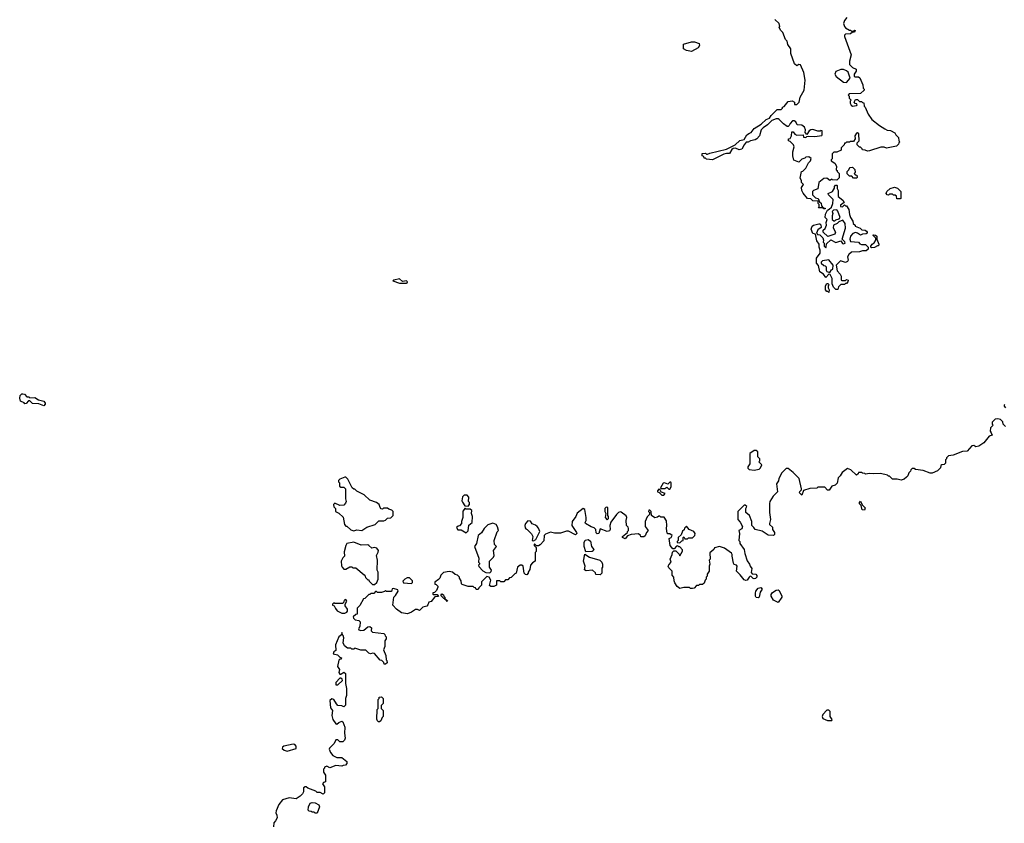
# Model space of a CAD drawing. Extents: x 1861455 to 2058065, y 200073 to 437907.
# Tile 423 of 574: x 2005902 to 2015812, y 329319 to 337404. Entities that reach past the tile are written whole.
import ezdxf

# ---------------------------------------------------------------- set-up
doc = ezdxf.new("R2010")
doc.units = 0

msp = doc.modelspace()

# ---------------------------------------------------------------- linework, layer by layer
at = {"layer": '0CON05XD'}
for points in [[(2014227.5, 337425), (2014203.6, 337396.4), (2014193.3, 337365), (2014202.5, 337335), (2014215, 337322.5), (2014255, 337300), (2014265, 337300), (2014275, 337290), (2014295, 337290), (2014305, 337300), (2014310, 337295), (2014305, 337280), (2014285, 337280), (2014265, 337262.5), (2014213, 337257), (2014203, 337247), (2014202.5, 337235), (2014269.3, 337049.3), (2014252.5, 336985), (2014253, 336953), (2014285, 336922.5), (2014320, 336905), (2014320, 336885), (2014300, 336855), (2014300, 336835), (2014308.3, 336828.3), (2014345, 336827.5), (2014359.3, 336819.3), (2014387, 336747), (2014390, 336715), (2014400, 336705), (2014400, 336695), (2014365, 336660), (2014251.7, 336658.3), (2014240, 336645), (2014250, 336635), (2014250, 336615), (2014270, 336595), (2014260, 336585), (2014260, 336565), (2014270, 336545), (2014285, 336532.5), (2014325, 336540), (2014330, 336545), (2014328.3, 336558.3), (2014311.7, 336561.7), (2014300, 336575), (2014315, 336600), (2014335, 336600), (2014355, 336580), (2014375, 336580), (2014385, 336570), (2014398.3, 336568.3), (2014400, 336535), (2014410, 336525), (2014440, 336455), (2014480, 336400), (2014555, 336340), (2014610, 336305), (2014633, 336293), (2014665, 336287.5), (2014710, 336265), (2014720, 336245), (2014748.3, 336218.3), (2014750, 336185), (2014760, 336175), (2014750, 336165), (2014748.3, 336151.7), (2014727, 336133), (2014625, 336112.5), (2014601.7, 336121.7), (2014568.3, 336121.7), (2014455, 336083.3), (2014435, 336082.5), (2014411.7, 336091.7), (2014383, 336093), (2014380, 336105), (2014365, 336120), (2014355, 336120), (2014330, 336145), (2014330, 336165), (2014350, 336185), (2014348.8, 336255), (2014335, 336264), (2014325, 336262), (2014306, 336235), (2014310, 336205), (2014295, 336180), (2014263, 336177), (2014255, 336170), (2014225, 336170), (2014215, 336160), (2014205, 336160), (2014200, 336145), (2014170, 336115), (2014168.3, 336091.7), (2014125, 336070), (2014095, 336070), (2014080, 336055), (2014080, 336005), (2014070, 335995), (2014070, 335985), (2014105, 335960), (2014121.7, 335931.7), (2014120, 335895), (2014130, 335885), (2014130, 335875), (2014150, 335855), (2014148.3, 335811.7), (2014125, 335790), (2014082.5, 335792.5), (2014075, 335800), (2014055, 335787.5), (2014025, 335808.8), (2013994.3, 335805.7), (2013943.9, 335766.1), (2013936.4, 335703.6), (2013890, 335685), (2013880, 335675), (2013881.7, 335641.7), (2013911.7, 335611.7), (2013940, 335605), (2013951.7, 335571.7), (2013967, 335557), (2013971.7, 335531.7), (2013990, 335510), (2014008.3, 335508.3), (2014008.3, 335501.7), (2013995, 335500), (2013990, 335510), (2013941.7, 335511.7), (2013950, 335525), (2013950, 335545), (2013940, 335555), (2013938.3, 335578.3), (2013885, 335580), (2013865, 335600), (2013830, 335605), (2013787, 335657), (2013772.5, 335685), (2013770, 335715), (2013790, 335745), (2013770, 335765), (2013770, 335785), (2013758.3, 335808.3), (2013770, 335875), (2013785, 335880), (2013815, 335910), (2013842.5, 335965), (2013862.5, 335985), (2013867, 336007), (2013845, 336022.5), (2013815, 336020), (2013805, 336010), (2013775, 336000), (2013745, 335970), (2013695, 335990), (2013682.5, 336035), (2013682.5, 336075), (2013696.4, 336126.4), (2013690, 336145), (2013655, 336180), (2013640, 336185), (2013640, 336205), (2013655, 336210), (2013670, 336235), (2013673, 336277), (2013687, 336277), (2013703.6, 336253.6), (2013725, 336243.3), (2013787, 336247), (2013791.7, 336221.7), (2013815, 336220), (2013825, 336230), (2013838.3, 336231.7), (2013905, 336230), (2013975, 336240), (2013980, 336245), (2013980, 336285), (2013965, 336290), (2013958.3, 336281.7), (2013935, 336281.2), (2013885, 336297.5), (2013864.2, 336295.8), (2013847.5, 336285), (2013825, 336250), (2013808.3, 336268.3), (2013810, 336295), (2013802.5, 336322.5), (2013775, 336342.5), (2013726.4, 336346.4), (2013712.5, 336375), (2013697, 336387), (2013680, 336385), (2013655, 336360), (2013645, 336340), (2013635, 336330), (2013625, 336330), (2013590, 336355), (2013545, 336400), (2013535, 336406.7), (2013515, 336406.7), (2013471.7, 336388.3), (2013430, 336345), (2013385, 336317.5), (2013363.6, 336296.4), (2013347.5, 336235), (2013322.5, 336205), (2013305, 336193.8), (2013255.9, 336184.1), (2013235, 336170), (2013215, 336170), (2013193.9, 336146.1), (2013168.8, 336101.2), (2013145, 336093.8), (2013105, 336110), (2013083, 336107), (2013070.7, 336099.3), (2013045, 336057.5), (2013015, 336058.8), (2012988.3, 336051.7), (2012875, 335993.3), (2012815, 336000), (2012805, 336010), (2012791.7, 336011.7), (2012788.3, 336028.3), (2012770, 336035), (2012771.7, 336058.3), (2012805, 336060), (2012815, 336050), (2012825, 336050), (2012848.3, 336061.7), (2013015, 336100), (2013103.6, 336146.4), (2013151.7, 336188.3), (2013195, 336200), (2013220, 336245), (2013247.7, 336262.3), (2013265, 336270), (2013295, 336307.5), (2013366.1, 336353.9), (2013415, 336400), (2013448.3, 336411.7), (2013465, 336440), (2013525, 336500), (2013565, 336500), (2013580, 336515), (2013580, 336525), (2013595, 336530), (2013635, 336580), (2013677, 336587), (2013700, 336575), (2013701.7, 336551.7), (2013725, 336550), (2013746.7, 336575), (2013756.7, 336625), (2013796.7, 336695), (2013807.5, 336795), (2013793.9, 336873.9), (2013759.2, 336949.2), (2013745, 336953.3), (2013725, 336940), (2013699.3, 336959.3), (2013663.8, 337065), (2013661.7, 337111.7), (2013632.5, 337155), (2013627, 337187), (2013610, 337205), (2013582.5, 337275), (2013563.9, 337293.9), (2013547.5, 337325), (2013552.5, 337335), (2013547.5, 337365), (2013503.3, 337405)], [(2012665, 337082.5), (2012613, 337093), (2012581.7, 337111.7), (2012581.7, 337158.3), (2012665, 337182.5), (2012695, 337182.5), (2012740, 337165), (2012742.5, 337145), (2012729.3, 337120.7), (2012665, 337082.5)], [(2014225, 336772.5), (2014260, 336815), (2014240, 336875), (2014225, 336890), (2014193, 336903), (2014165, 336903.8), (2014117, 336883), (2014107.5, 336855), (2014120.7, 336830.7), (2014195, 336773.8), (2014225, 336772.5)], [(2014325, 335810), (2014295, 335810), (2014278.3, 335828.3), (2014255, 335830), (2014231.7, 335851.7), (2014230, 335875), (2014248.3, 335891.7), (2014250, 335905), (2014261.7, 335918.3), (2014285, 335920), (2014308.3, 335898.3), (2014310, 335865), (2014300, 335855), (2014311.7, 335841.7), (2014328.3, 335838.3), (2014330, 335815), (2014325, 335810)], [(2014135, 334690), (2014115, 334690), (2014091.7, 334711.7), (2014080, 334745), (2014079.7, 334799.7), (2014059.3, 334839.3), (2014045, 334842.5), (2014015, 334810), (2013993, 334843), (2013956.4, 334866.4), (2013941.7, 334931.7), (2013923, 334953), (2013920, 335005), (2013960, 335055), (2013960, 335085), (2013947.5, 335115), (2013947, 335147), (2013925, 335180), (2013910, 335245), (2013883.6, 335253.6), (2013867.5, 335295), (2013877.5, 335325), (2013893, 335337), (2013945, 335350), (2013955, 335350), (2013965, 335340), (2013967, 335313), (2013935, 335290), (2013920, 335255), (2013932.5, 335242.5), (2013955, 335240), (2013985, 335210), (2013992.5, 335185), (2013990, 335165), (2014000, 335155), (2014000, 335125), (2014015, 335110), (2014020, 335115), (2014021.7, 335148.3), (2014065, 335187.5), (2014115, 335162), (2014165, 335180), (2014185, 335152.5), (2014195, 335147.5), (2014210, 335155), (2014208.3, 335168.3), (2014180, 335195), (2014212.5, 335305), (2014210, 335355), (2014187, 335387), (2014145, 335370), (2014130, 335355), (2014092.5, 335335), (2014090.7, 335310.7), (2014113.3, 335265), (2014105, 335247.5), (2014035, 335222.5), (2013990, 335265), (2013990, 335285), (2014008.3, 335301.7), (2014021.2, 335335), (2014017.5, 335365), (2014027.5, 335395), (2014010, 335415), (2014013, 335447), (2014031.7, 335488.3), (2014048.3, 335498.3), (2014072.5, 335517.5), (2014087.5, 335555), (2014090, 335595), (2014041.7, 335641.7), (2014040, 335655), (2014083, 335677), (2014101.7, 335708.3), (2014103, 335727), (2014111.7, 335738.3), (2014125, 335740), (2014130, 335735), (2014130, 335705), (2014140, 335685), (2014140, 335625), (2014188.3, 335588.3), (2014200, 335565), (2014163.6, 335536.4), (2014162.5, 335525), (2014185, 335522.5), (2014205, 335540), (2014215, 335530), (2014225, 335530), (2014247.5, 335495), (2014252.5, 335445), (2014263, 335413), (2014287, 335377), (2014290, 335355), (2014310, 335335), (2014310, 335325), (2014360, 335305), (2014378.3, 335288.3), (2014410, 335285), (2014426.4, 335276.4), (2014430, 335265), (2014430, 335255), (2014421.7, 335248.3), (2014385, 335246.7), (2014365, 335237.5), (2014335, 335257.5), (2014315, 335262.5), (2014287.5, 335252.5), (2014263.9, 335226.1), (2014256.7, 335195), (2014265, 335172.5), (2014345, 335166.2), (2014358.6, 335148.6), (2014375, 335140.8), (2014415, 335143.3), (2014440, 335115), (2014440, 335095), (2014421.7, 335078.3), (2014385, 335077.5), (2014353, 335067), (2014273.3, 335066.7), (2014247, 335043), (2014233, 335017), (2014240, 334985), (2014235, 334970), (2014215, 334962.5), (2014163, 334977), (2014120, 334935), (2014128.3, 334878.3), (2014160, 334845), (2014170, 334825), (2014170, 334785), (2014175, 334780), (2014215, 334780), (2014225, 334790), (2014240, 334785), (2014237.5, 334765), (2014225, 334750), (2014215, 334750), (2014205, 334740), (2014165, 334740), (2014143, 334717), (2014135, 334690)], [(2014765, 335600), (2014731.7, 335601.7), (2014728.3, 335628.3), (2014715, 335640), (2014695, 335640), (2014685, 335650), (2014655, 335650), (2014645, 335640), (2014631.7, 335641.7), (2014622.5, 335655), (2014630, 335675), (2014663, 335707), (2014705, 335717.5), (2014738.3, 335708.3), (2014770, 335675), (2014770, 335605), (2014765, 335600)], [(2014105, 335380), (2014115, 335390), (2014148.3, 335401.7), (2014160, 335415), (2014137, 335477), (2014125, 335490), (2014093, 335487), (2014080, 335475), (2014087.5, 335455), (2014078.3, 335431.7), (2014080, 335395), (2014095, 335380), (2014105, 335380)], [(2014475, 335110), (2014470, 335115), (2014470, 335125), (2014483.3, 335145), (2014501.7, 335158.3), (2014520, 335185), (2014520, 335205), (2014490, 335235), (2014495, 335240), (2014517, 335237), (2014530, 335225), (2014530, 335195), (2014550, 335145), (2014545, 335130), (2014535, 335130), (2014505, 335112.5), (2014475, 335110)], [(2014055, 334860), (2014073.6, 334886.4), (2014087.5, 334895), (2014090, 334935), (2014045, 334987.5), (2013981.7, 334978.3), (2013970, 334965), (2013970, 334955), (2013995, 334930), (2014008.3, 334928.3), (2014017.5, 334917.5), (2014017.5, 334885), (2014025, 334870), (2014055, 334860)], [(2009795, 334752.9), (2009803.6, 334756.4), (2009804, 334765), (2009795, 334777.5), (2009755, 334769.2), (2009723.7, 334796.3), (2009666.7, 334785), (2009656.2, 334775), (2009725, 334753.8), (2009795, 334752.9)], [(2014045, 334660), (2014035, 334670), (2014025, 334670), (2014012.5, 334685), (2014012.5, 334725), (2014025, 334750), (2014035, 334750), (2014047.5, 334735), (2014040, 334725), (2014040, 334705), (2014050, 334685), (2014045, 334660)], [(2006145, 333520), (2006095, 333540), (2006033, 333543), (2006005, 333570), (2005991.7, 333568.3), (2005968.3, 333541.7), (2005955, 333540), (2005948.3, 333548.3), (2005910, 333565), (2005902.5, 333595), (2005908.3, 333621.7), (2005925, 333640), (2005935, 333640), (2005950, 333635), (2005975, 333610), (2005995, 333610), (2006005, 333600), (2006055, 333602.5), (2006090.5, 333580.5), (2006145, 333566.2), (2006160, 333545), (2006160, 333535), (2006145, 333520)], [(2015818.3, 333531.7), (2015810, 333525), (2015810, 333515), (2015825, 333500)], [(2015825, 333310), (2015800, 333335), (2015798.3, 333358.3), (2015775, 333380), (2015745, 333387.5), (2015720, 333385), (2015690, 333355), (2015690, 333335), (2015700, 333325), (2015673, 333297), (2015670, 333265), (2015678.3, 333248.3), (2015690, 333225), (2015660, 333215), (2015605, 333147.5), (2015556.1, 333113.9), (2015525, 333107.5), (2015505, 333120), (2015485, 333116.7), (2015437, 333063), (2015390.7, 333059.3), (2015297, 333023), (2015250, 333015), (2015230, 332995), (2015230, 332985), (2015220, 332975), (2015218.3, 332941.7), (2015205, 332930), (2015183, 332927), (2015171.7, 332918.3), (2015170, 332895), (2015140, 332865), (2015085, 332842.5), (2015065, 332842.5), (2014995, 332867.5), (2014918.3, 332878.3), (2014905, 332887.5), (2014883, 332887), (2014870, 332875), (2014868.3, 332861.7), (2014850, 332845), (2014840, 332815), (2014828.3, 332801.7), (2014805, 332780), (2014775, 332772.5), (2014735, 332782.5), (2014685, 332780), (2014655, 332810), (2014645, 332810), (2014635, 332820), (2014565, 332837.5), (2014495, 332833.3), (2014455, 332837.5), (2014415, 332830), (2014407, 332837), (2014385, 332840), (2014375, 332850), (2014345, 332850), (2014340, 332835), (2014325, 332820), (2014266.1, 332876.1), (2014235, 332887.5), (2014180.7, 332849.3), (2014160, 332815), (2014140, 332795), (2014128.3, 332741.7), (2014108.3, 332721.7), (2014075, 332710), (2014048.3, 332671.7), (2014031.7, 332671.7), (2014005, 332700), (2013935, 332700), (2013925, 332690), (2013855, 332687.5), (2013791.7, 332668.3), (2013775, 332620), (2013750, 332645), (2013753, 332657), (2013770, 332675), (2013770, 332685), (2013746.4, 332786.4), (2013686.7, 332846.7), (2013635, 332890), (2013615, 332890), (2013573.6, 332846.4), (2013543, 332787), (2013540, 332765), (2013517.5, 332735), (2013530, 332655), (2013485, 332610), (2013453, 332557), (2013447.5, 332535), (2013447.5, 332445), (2013460, 332375), (2013447.5, 332335), (2013450, 332325), (2013478.3, 332298.3), (2013480, 332275), (2013500, 332245), (2013500, 332225), (2013490, 332215), (2013435, 332217.5), (2013375, 332257.5), (2013303.6, 332273.6), (2013292.5, 332295), (2013270, 332315), (2013272.5, 332355), (2013247.5, 332415), (2013210, 332445), (2013210, 332485), (2013220, 332505), (2013205, 332520), (2013195, 332520), (2013130, 332455), (2013130, 332375), (2013155, 332350), (2013177.5, 332305), (2013169.3, 332280.7), (2013140, 332265), (2013147.5, 332235), (2013140, 332165), (2013150, 332155), (2013150, 332135), (2013193.6, 332073.6), (2013200, 332035), (2013225, 331960), (2013247, 331927), (2013252.5, 331905), (2013271.7, 331881.7), (2013263.3, 331843.3), (2013275, 331827.5), (2013310, 331825), (2013321.7, 331811.7), (2013320, 331795), (2013308.3, 331781.7), (2013295, 331780), (2013285, 331782.5), (2013265, 331803.3), (2013255, 331804), (2013243.2, 331796.8), (2013225, 331764), (2013211.4, 331761.4), (2013195, 331770), (2013155, 331820), (2013116.7, 331855), (2013122, 331905), (2013117.1, 331917.1), (2013094.3, 331924.3), (2013086, 331935), (2013074.2, 332005.8), (2013073.8, 332025), (2013065.7, 332035.7), (2012995, 332088.8), (2012945, 332102.5), (2012895, 332090), (2012890, 332075), (2012848.3, 332041.7), (2012850, 331975), (2012842.5, 331965), (2012847.5, 331925), (2012840, 331905), (2012840, 331855), (2012823, 331827), (2012820, 331805), (2012810, 331795), (2012810, 331775), (2012800, 331765), (2012790, 331735), (2012775, 331720), (2012745, 331720), (2012735, 331710), (2012715, 331710), (2012690, 331685), (2012675, 331680), (2012653, 331683), (2012645, 331690), (2012585, 331690), (2012545, 331682.5), (2012520.7, 331700.7), (2012495, 331740), (2012488.3, 331758.3), (2012487, 331797), (2012470, 331815), (2012470, 331855), (2012435, 331890), (2012430, 331905), (2012435, 331920), (2012460, 331945), (2012450, 331975), (2012470, 332025), (2012471.7, 332048.3), (2012485, 332060), (2012505, 332060), (2012538.3, 332028.3), (2012545, 332010), (2012571.7, 332058.3), (2012571.7, 332071.7), (2012545, 332100), (2012535, 332100), (2012525, 332110), (2012511.7, 332108.3), (2012488.3, 332081.7), (2012475, 332080), (2012447.5, 332115), (2012440, 332185), (2012460, 332195), (2012470, 332215), (2012445, 332232.5), (2012425, 332230), (2012418.3, 332238.3), (2012411.2, 332285), (2012416.2, 332315), (2012411.7, 332361.7), (2012388.3, 332398.3), (2012355, 332400), (2012345, 332410), (2012335, 332410), (2012321.7, 332398.3), (2012295, 332392.5), (2012260, 332415), (2012257.5, 332455), (2012245, 332470), (2012235, 332470), (2012232.5, 332455), (2012240, 332445), (2012240, 332425), (2012216.4, 332403.6), (2012196.7, 332355), (2012196.7, 332305), (2012227.5, 332265), (2012210, 332245), (2012198.3, 332211.7), (2012185, 332200), (2012155, 332200), (2012150, 332215), (2012131.7, 332231.7), (2012056.1, 332223.9)], [(2013295, 332872.5), (2013345, 332882.5), (2013357.5, 332895), (2013370, 332925), (2013340, 332955), (2013350, 332965), (2013350, 332985), (2013330, 333005), (2013330, 333055), (2013315, 333070), (2013295, 333070), (2013251.7, 333038.3), (2013250, 332935), (2013230, 332905), (2013231.7, 332891.7), (2013245, 332880), (2013295, 332872.5)], [(2009265, 332262.5), (2009295, 332270), (2009345, 332263.3), (2009395, 332297.5), (2009480, 332325), (2009518.3, 332361.7), (2009567, 332363), (2009585, 332370), (2009605, 332390), (2009638.3, 332391.7), (2009660, 332415), (2009660, 332455), (2009648.3, 332468.3), (2009618.3, 332478.3), (2009605, 332490), (2009565, 332490), (2009555, 332480), (2009541.7, 332481.7), (2009530, 332495), (2009520, 332525), (2009495, 332547.5), (2009425, 332570), (2009370, 332625), (2009295, 332660), (2009275, 332680), (2009265, 332680), (2009250, 332695), (2009205, 332782.5), (2009185, 332800), (2009175, 332800), (2009125, 332780), (2009111.7, 332768.3), (2009110, 332755), (2009120, 332745), (2009121.7, 332711.7), (2009135, 332700), (2009165, 332700), (2009180, 332685), (2009180, 332585), (2009187.5, 332555), (2009181.7, 332538.3), (2009165, 332520), (2009125, 332517.5), (2009075, 332540), (2009060, 332525), (2009063, 332503), (2009080, 332485), (2009080, 332455), (2009115, 332440), (2009158.3, 332398.3), (2009170, 332325), (2009185, 332310), (2009195, 332310), (2009235, 332270), (2009265, 332262.5)], [(2012385, 332620), (2012398.3, 332638.3), (2012361.7, 332651.7), (2012350, 332665), (2012348.3, 332678.3), (2012335, 332680), (2012320, 332665), (2012320, 332655), (2012338.3, 332648.3), (2012365, 332620), (2012385, 332620)], [(2012445, 332680), (2012460, 332705), (2012460, 332745), (2012455, 332750), (2012445, 332750), (2012425, 332730), (2012393, 332743), (2012379.3, 332740.7), (2012350, 332695), (2012358.3, 332688.3), (2012395, 332686.7), (2012415, 332700), (2012435, 332680), (2012445, 332680)], [(2010415, 332510), (2010430, 332525), (2010430, 332545), (2010420, 332555), (2010421.7, 332601.7), (2010405, 332620), (2010375, 332620), (2010360, 332605), (2010352.5, 332565), (2010358.3, 332548.3), (2010381.7, 332511.7), (2010415, 332510)], [(2014405, 332470), (2014381.7, 332471.7), (2014370, 332515), (2014353, 332533), (2014353, 332547), (2014365, 332560), (2014381.7, 332521.7), (2014411.7, 332491.7), (2014405, 332470)], [(2012056.1, 332223.9), (2012018.8, 332211.2), (2011995, 332182.5), (2011970, 332195), (2011970, 332205), (2012020, 332245), (2012020, 332255), (2012030, 332265), (2012030, 332285), (2012025, 332300), (2012010, 332315), (2012007.5, 332365), (2012012.5, 332395), (2012005, 332412.5), (2011955, 332450), (2011945, 332451.2), (2011927.5, 332445), (2011907.5, 332425), (2011851.2, 332348.8), (2011842, 332315), (2011846.7, 332275), (2011839.3, 332260.7), (2011813.6, 332253.6), (2011745, 332280), (2011730, 332235), (2011713, 332233), (2011703, 332243), (2011700, 332275), (2011683, 332293), (2011653, 332303), (2011597.5, 332335), (2011593.3, 332345), (2011603, 332367), (2011603.3, 332395), (2011590, 332475), (2011575, 332487.5), (2011511.7, 332438.3), (2011500, 332405), (2011463, 332357), (2011460, 332315), (2011507.5, 332245), (2011510, 332235), (2011497.5, 332222.5), (2011425, 332257.5), (2011405, 332257.5), (2011345, 332236.7), (2011285, 332237.5), (2011245, 332246.7), (2011193.3, 332226.7), (2011182.5, 332215), (2011178.3, 332161.7), (2011139.3, 332120.7), (2011125, 332110), (2011105, 332110), (2011085, 332130), (2011080, 332125), (2011080, 332115), (2011100, 332095), (2011100, 332055), (2011090, 332045), (2011090, 331955), (2011065, 331940), (2011043, 331917), (2011037, 331873), (2011020, 331845), (2011020, 331835), (2011005, 331820), (2010991.7, 331821.7), (2010980, 331835), (2010970, 331905), (2010957, 331917), (2010940, 331915), (2010913, 331897), (2010900, 331835), (2010885, 331830), (2010848.3, 331791.7), (2010831.7, 331788.3), (2010815, 331770), (2010793, 331767), (2010775, 331750), (2010745, 331750), (2010735, 331760), (2010701.7, 331758.3), (2010700, 331715), (2010675, 331700), (2010645, 331700), (2010631.7, 331711.7), (2010642.5, 331765), (2010626.4, 331796.4), (2010605, 331802.5), (2010551.7, 331748.3), (2010550, 331715), (2010521.7, 331688.3), (2010515, 331670), (2010495, 331670), (2010488.3, 331688.3), (2010475, 331690), (2010465, 331700), (2010415, 331700), (2010355, 331720), (2010348.3, 331728.3), (2010347, 331757), (2010330, 331785), (2010330, 331795), (2010310, 331815), (2010285, 331822.5), (2010257, 331847), (2010225, 331852.5), (2010168.3, 331841.7), (2010140, 331815), (2010130, 331785), (2010118.3, 331771.7), (2010080, 331745), (2010080, 331725), (2010095, 331720), (2010110, 331705), (2010110, 331695), (2010098.3, 331661.7), (2010078.3, 331641.7), (2010061.7, 331638.3), (2010060, 331625), (2010065, 331620), (2010105, 331620), (2010118.3, 331601.7), (2010081.7, 331598.3), (2010045, 331550), (2010020, 331545), (2010011.7, 331518.3), (2010000, 331505), (2009960, 331495), (2009925, 331460), (2009905, 331470), (2009885, 331470), (2009846.1, 331443.9), (2009805, 331427.5), (2009745, 331436.7), (2009693.3, 331475), (2009657.5, 331515), (2009667.5, 331595), (2009685, 331612.5), (2009710, 331655), (2009707, 331667), (2009665, 331680), (2009651.7, 331678.3), (2009645, 331650), (2009595, 331650), (2009585, 331660), (2009575, 331650), (2009545, 331640), (2009505, 331640), (2009495, 331650), (2009485, 331650), (2009465, 331630), (2009435, 331630), (2009425, 331620), (2009415, 331620), (2009375, 331580), (2009363.6, 331576.4), (2009325, 331510), (2009300, 331485), (2009298.3, 331421.7), (2009285, 331420), (2009260, 331395), (2009261.7, 331381.7), (2009280, 331365), (2009315, 331360), (2009330, 331345), (2009325, 331300), (2009311.2, 331275), (2009314, 331265), (2009335, 331258.1), (2009365, 331261.4), (2009405, 331294.2), (2009425, 331297.5), (2009442.5, 331285), (2009440.6, 331255), (2009453.6, 331243.6), (2009567.5, 331227.5), (2009578.3, 331218.3), (2009580, 331205), (2009590, 331195), (2009590, 331175), (2009577.5, 331155), (2009577, 331097), (2009563.3, 331065), (2009587, 331007), (2009590, 330965), (2009597, 330957), (2009600, 330935), (2009585, 330920), (2009571.7, 330921.7), (2009568.3, 330938.3), (2009548.3, 330958.3), (2009531.7, 330961.7), (2009475, 331027.5), (2009455, 331030), (2009433, 331023), (2009415, 331030), (2009385, 331060), (2009335, 331060), (2009275, 331080), (2009265, 331070), (2009245, 331070), (2009235, 331080), (2009201.7, 331081.7), (2009172.5, 331105), (2009157.5, 331135), (2009165.9, 331185.9), (2009158.3, 331208.3), (2009150, 331215), (2009145, 331240), (2009140, 331215), (2009115.9, 331194.1), (2009081.2, 331115), (2009083.6, 331056.4), (2009065, 331043.3), (2009056.7, 331025), (2009102.5, 331012.5), (2009125, 330990), (2009140, 330985), (2009138.3, 330971.7), (2009125, 330970), (2009115, 330960), (2009100.8, 330895), (2009120, 330865), (2009113, 330837), (2009125, 330820), (2009135, 330820), (2009165, 330840), (2009180, 330825), (2009180, 330725), (2009192.5, 330675), (2009192.5, 330605), (2009182.5, 330575), (2009181.7, 330508.3), (2009165, 330490), (2009145, 330502), (2009102.7, 330502.7), (2009092, 330522), (2009065, 330566), (2009045, 330570.6), (2009022.9, 330555), (2009032.1, 330482.1), (2009050.8, 330455), (2009042.5, 330405), (2009053.1, 330365), (2009085, 330321.2), (2009095, 330316.7), (2009115, 330333.8), (2009145, 330346.7), (2009155, 330340), (2009173.3, 330285), (2009170, 330225), (2009176.7, 330175), (2009170, 330155), (2009155, 330140), (2009125, 330140), (2009105, 330160), (2009085, 330160), (2009068.3, 330121.7), (2009020, 330075), (2009017.5, 330065), (2009031.7, 330031.7), (2009055, 330002.5), (2009095, 329980), (2009145, 329980), (2009195, 329940), (2009195, 329920), (2009180, 329905), (2009158.3, 329901.7), (2009145, 329892.5), (2009085, 329900), (2009025, 329877.5), (2008995, 329892.5), (2008970, 329885), (2008970, 329875), (2008960, 329865), (2008960, 329835), (2008980, 329805), (2008980, 329735), (2008961.7, 329728.3), (2008950, 329715), (2008970, 329685), (2008970, 329625), (2008958.3, 329611.7), (2008925, 329630), (2008895, 329630), (2008881.7, 329641.7), (2008803, 329673), (2008787, 329687), (2008775, 329687.5), (2008757.5, 329675), (2008757.5, 329635), (2008747.5, 329615), (2008726.4, 329593.6), (2008685, 329566.7), (2008615, 329576.7), (2008547.5, 329555), (2008511.7, 329508.3), (2008482.5, 329445), (2008480, 329425), (2008491.7, 329401.7), (2008492.5, 329375), (2008477, 329343), (2008460, 329325), (2008457, 329283)], [(2010395, 332240), (2010415, 332260), (2010423, 332317), (2010456.7, 332345), (2010460, 332405), (2010450, 332435), (2010452.5, 332465), (2010435, 332480), (2010395, 332480), (2010385, 332490), (2010360.7, 332459.3), (2010362.5, 332395), (2010350, 332355), (2010350, 332335), (2010328.3, 332311.7), (2010315, 332310), (2010300, 332295), (2010313, 332273), (2010345, 332270), (2010395, 332240)], [(2011815, 332372.5), (2011830, 332385), (2011830, 332405), (2011820, 332415), (2011820, 332495), (2011805, 332500), (2011792.5, 332487.5), (2011790, 332455), (2011800, 332435), (2011793.3, 332395), (2011815, 332372.5)], [(2011075, 332160), (2011097.5, 332175), (2011137.5, 332255), (2011125, 332290), (2011110, 332305), (2011095, 332317.5), (2011060.7, 332330.7), (2011045, 332357.5), (2011015, 332362.5), (2010993.3, 332335), (2010987.5, 332315), (2010990.7, 332290.7), (2010995, 332280), (2011010, 332275), (2011055, 332230), (2011067.5, 332205), (2011060, 332165), (2011075, 332160)], [(2010635, 331840), (2010648.3, 331851.7), (2010650, 331865), (2010630, 331895), (2010630, 331955), (2010670, 331995), (2010677, 332013), (2010672.5, 332065), (2010700, 332105), (2010682.5, 332125), (2010677.5, 332165), (2010708.3, 332251.7), (2010720, 332265), (2010711.7, 332301.7), (2010696.4, 332326.4), (2010665, 332337.5), (2010615, 332322.5), (2010577.5, 332285), (2010549.3, 332240.7), (2010517, 332213), (2010500, 332135), (2010480, 332105), (2010522.5, 331985), (2010520, 331945), (2010530, 331935), (2010530, 331925), (2010520, 331915), (2010521.7, 331901.7), (2010565, 331857.5), (2010595, 331842.5), (2010635, 331840)], [(2012545, 332140), (2012565, 332160), (2012580, 332165), (2012580, 332195), (2012585, 332200), (2012595, 332180), (2012625, 332180), (2012635, 332190), (2012675, 332190), (2012697, 332213), (2012700, 332235), (2012686.4, 332256.4), (2012640, 332275), (2012615, 332310), (2012591.7, 332288.3), (2012588.3, 332271.7), (2012571.7, 332258.3), (2012558.3, 332221.7), (2012530, 332195), (2012530, 332165), (2012520, 332155), (2012520, 332145), (2012545, 332140)], [(2011601.7, 332051.7), (2011582.5, 332105), (2011583.3, 332145), (2011595, 332167.5), (2011623, 332173), (2011646.1, 332156.1), (2011657.5, 332105), (2011680, 332075), (2011675, 332060), (2011665, 332052.5), (2011601.7, 332051.7)], [(2009475, 331720), (2009497, 331743), (2009510, 331775), (2009510, 331845), (2009500, 331865), (2009502.5, 331965), (2009492.5, 332015), (2009511.7, 332048.3), (2009512.5, 332065), (2009496.1, 332086.1), (2009475, 332092.5), (2009445, 332087.5), (2009417.5, 332115), (2009405, 332120), (2009338.3, 332118.3), (2009265, 332146.2), (2009196, 332134), (2009183.8, 332115), (2009168.3, 332051.7), (2009170, 332005), (2009155, 331990), (2009137.5, 331955), (2009140.7, 331910.7), (2009147.5, 331895), (2009165, 331877.5), (2009185, 331877.5), (2009225, 331900), (2009245, 331900), (2009255, 331890), (2009285, 331890), (2009368.3, 331818.3), (2009380, 331805), (2009381.7, 331791.7), (2009405, 331770), (2009415, 331770), (2009420, 331755), (2009451.7, 331721.7), (2009475, 331720)], [(2011745, 331820), (2011701.7, 331821.7), (2011698.3, 331838.3), (2011667, 331867), (2011605, 331860), (2011587.5, 331867.5), (2011594, 331905), (2011576, 331955), (2011591.7, 332028.3), (2011636.4, 331996.4), (2011740, 331965), (2011760, 331945), (2011767.5, 331925), (2011767.5, 331895), (2011760, 331885), (2011760, 331835), (2011745, 331820)], [(2009845, 331732.5), (2009857, 331743), (2009857, 331757), (2009827, 331787), (2009803, 331787), (2009780, 331775), (2009760, 331755), (2009765, 331740), (2009845, 331732.5)], [(2013335, 331587.5), (2013315, 331590), (2013307.5, 331605), (2013306.7, 331635), (2013312, 331655), (2013335, 331684), (2013361.2, 331691.2), (2013373.8, 331675), (2013356, 331644), (2013345, 331592.5), (2013335, 331587.5)], [(2013535, 331540), (2013487.5, 331565), (2013463.8, 331605), (2013465, 331620), (2013480.5, 331639.5), (2013515, 331663.8), (2013535, 331668.8), (2013545, 331662.5), (2013573.8, 331605), (2013573.3, 331595), (2013535, 331540)], [(2009145, 331433.3), (2009175, 331433.8), (2009196.2, 331443.8), (2009201.2, 331455), (2009200, 331475), (2009178.3, 331508.3), (2009177.5, 331525), (2009193.3, 331555), (2009185, 331570), (2009167.5, 331565), (2009162.5, 331537.5), (2009150, 331530), (2009075, 331530), (2009065, 331537.5), (2009050, 331525), (2009050, 331515), (2009068.3, 331508.3), (2009080, 331480), (2009098, 331458), (2009145, 331433.3)], [(2010205, 331550), (2010190, 331570), (2010181.7, 331571.7), (2010180, 331580), (2010171.7, 331581.7), (2010141.7, 331611.7), (2010151.7, 331628.3), (2010168.3, 331618.3), (2010170, 331605), (2010180, 331595), (2010180, 331580), (2010208.3, 331558.3), (2010205, 331550)], [(2009105, 330711.2), (2009150, 330755), (2009148.3, 330768.3), (2009135, 330780), (2009125, 330780), (2009084.5, 330735.5), (2009085, 330713.8), (2009105, 330711.2)], [(2009525, 330340), (2009515, 330340), (2009505, 330350), (2009498.3, 330368.3), (2009500, 330465), (2009510, 330475), (2009510, 330565), (2009520, 330575), (2009521.7, 330588.3), (2009545, 330590), (2009560, 330575), (2009560, 330525), (2009540, 330505), (2009540, 330475), (2009560, 330455), (2009560, 330395), (2009550, 330385), (2009538.3, 330351.7), (2009525, 330340)], [(2014075, 330352.5), (2014080.5, 330365), (2014058.4, 330395), (2014058.2, 330445), (2014045, 330455.7), (2014025, 330456), (2013986, 330415), (2013979.2, 330395), (2013983.8, 330375), (2014033.9, 330353.9), (2014075, 330352.5)], [(2008595, 330043.8), (2008685, 330072.5), (2008683.3, 330095), (2008670.5, 330110.5), (2008655, 330116.2), (2008562.5, 330095), (2008547.5, 330085), (2008543, 330073), (2008563.9, 330053.9), (2008595, 330043.8)], [(2008895, 329420), (2008875, 329420), (2008865, 329430), (2008845, 329430), (2008837, 329437), (2008815, 329440), (2008805, 329450), (2008807.5, 329485), (2008825, 329522.5), (2008845, 329530), (2008875, 329526.7), (2008912.5, 329505), (2008920, 329485), (2008895, 329420)]]:
    msp.add_lwpolyline(points, dxfattribs=at)

doc.saveas('drawing.dxf')
